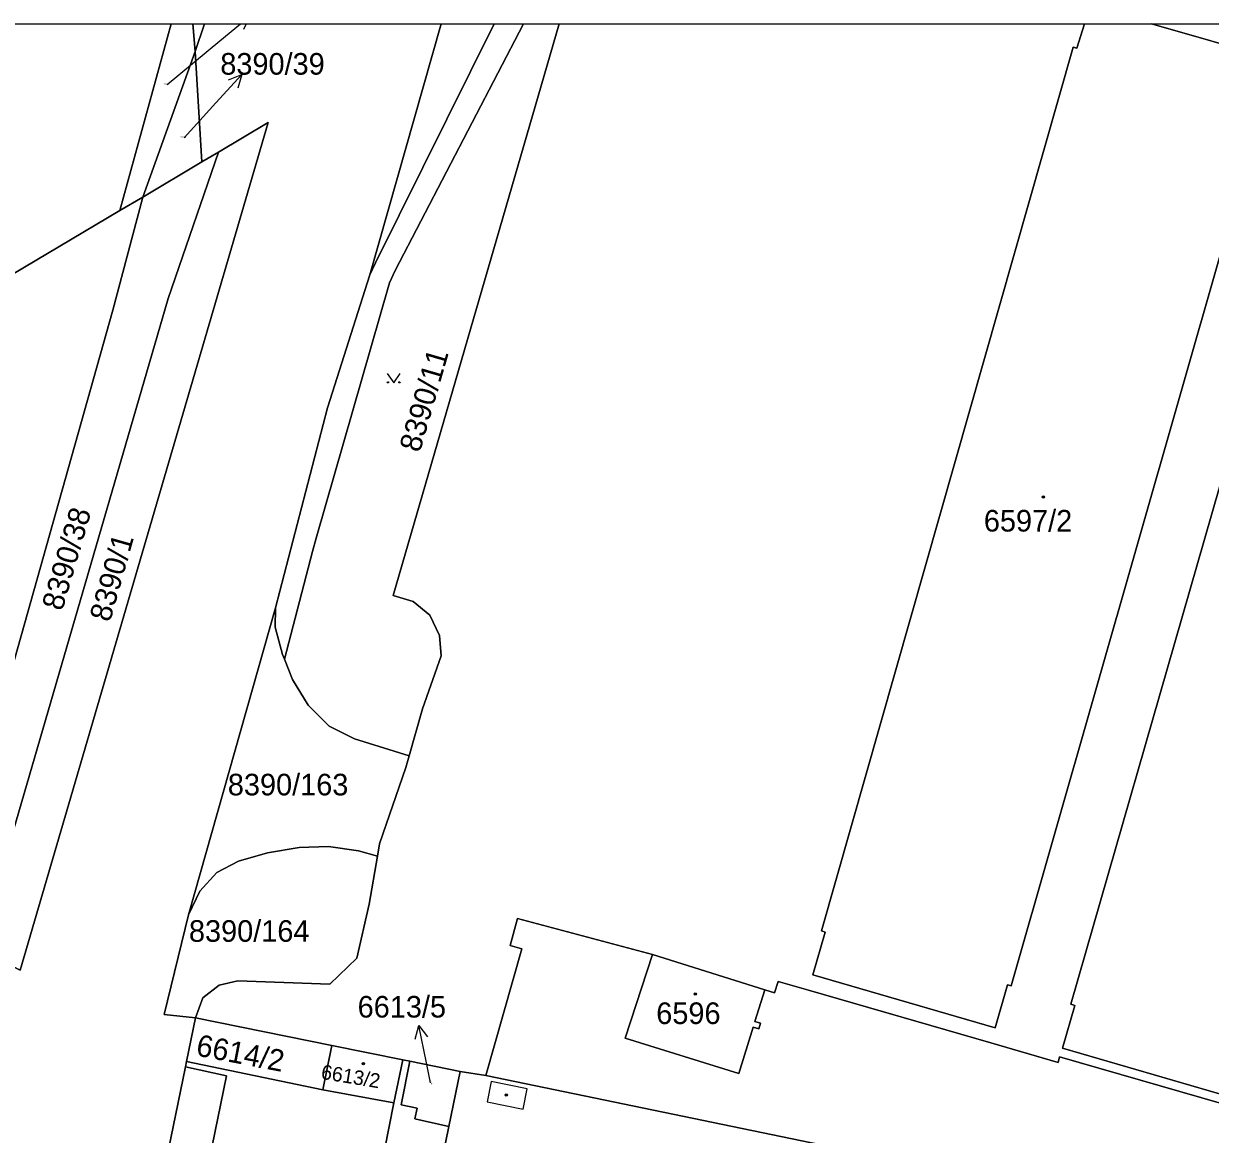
# Model space of a CAD drawing. Extents: x -596233 to -595156, y -1161235 to -1159375.
# Drawn here: x -595499.7 to -595406.4, y -1159464 to -1159376.6 of the extents above; entities that cross this region are included whole.
import ezdxf

# ---------------------------------------------------------------- set-up
doc = ezdxf.new("R2010")
doc.units = 0
for name, color, linetype in [('KN_CAR_KR', 7, 'Continuous'), ('KN_KULTURY', 7, 'Continuous'), ('KN_PARC_CIS_POM', 7, 'Continuous'), ('KN_PARC_CIS_POZ', 7, 'Continuous'), ('KN_PARC_CIS_STAV', 7, 'Continuous'), ('KN_PARC_PLOCHA', 7, 'Continuous'), ('PARC_C_SIPKA', 7, 'Continuous'), ('parcely_l', 7, 'Continuous')]:
    doc.layers.add(name, color=color, linetype=linetype)

msp = doc.modelspace()

# ---------------------------------------------------------------- linework, layer by layer
at = {"layer": 'KN_CAR_KR'}
for points in [[(-595462.93, -1159459.81), (-595463.25, -1159461.4)], [(-595460.09, -1159460.39), (-595462.93, -1159459.81)], [(-595460.41, -1159461.98), (-595460.09, -1159460.39)], [(-595463.25, -1159461.4), (-595460.41, -1159461.98)]]:
    msp.add_lwpolyline(points, dxfattribs=at)
at = {"layer": 'KN_KULTURY'}
msp.add_lwpolyline([(-595471.0918, -1159404.0916), (-595470.5918, -1159404.8416), (-595470.0918, -1159404.0916)], dxfattribs=at)
for centre, radius in [((-595471.042, -1159404.7914), 0.05), ((-595470.1426, -1159404.7914), 0.05), ((-595419.48, -1159413.82), 0.09), ((-595419.48, -1159413.82), 0.0398), ((-595446.87, -1159452.92), 0.09), ((-595446.87, -1159452.92), 0.0398), ((-595472.97, -1159458.41), 0.09), ((-595472.97, -1159458.41), 0.0398), ((-595461.74, -1159460.87), 0.09), ((-595461.74, -1159460.87), 0.0398)]:
    msp.add_circle(centre, radius, dxfattribs=at)
at = {"layer": 'KN_PARC_PLOCHA'}
for points in [[(-595609.8966, -1159376.5726), (-595488.0907, -1159376.5726), (-595492.13, -1159391.28), (-595533.92, -1159416.11), (-595534.42, -1159416.37), (-595550.84, -1159425.09), (-595555.33, -1159427.48)], [(-595499.98, -1159451.03), (-595480.46, -1159384.35), (-595484.37, -1159386.67), (-595485.67, -1159387.44), (-595486.22, -1159378.76), (-595485.4735, -1159376.5726), (-595466.861, -1159376.5726), (-595472.48, -1159396.32), (-595475.79, -1159406.79), (-595479.89, -1159422.52), (-595486.72, -1159446.7), (-595488.65, -1159454.54), (-595486.18, -1159454.78), (-595486.89, -1159458.24), (-595486.98, -1159458.66), (-595491.18, -1159479.18), (-595491.68, -1159481.62), (-595494.06, -1159493.21), (-595497.72, -1159511.1), (-595502.58, -1159535.06)], [(-595345.21, -1159478.9), (-595418.21, -1159457.87), (-595418.33, -1159458.3), (-595423.62, -1159456.77), (-595437.97, -1159452.62), (-595440.35, -1159451.93), (-595440.63, -1159452.83), (-595441.39, -1159452.59), (-595450.22, -1159449.82), (-595460.84, -1159446.97), (-595461.44, -1159449.1), (-595460.52, -1159449.36), (-595463.35, -1159459.33), (-595465.37, -1159459.01), (-595469.32, -1159458.21), (-595469.87, -1159458.1), (-595475.45, -1159456.96), (-595486.18, -1159454.78), (-595485.6, -1159453.21), (-595484.32, -1159452.22), (-595482.86, -1159451.89), (-595475.61, -1159452.15), (-595473.48, -1159450.1), (-595472.51, -1159445.85), (-595471.87, -1159442.08), (-595471.7, -1159441.1), (-595469.63, -1159435.1), (-595469.37, -1159434.18), (-595468.33, -1159430.48), (-595466.86, -1159426.3), (-595466.98, -1159424.7), (-595467.76, -1159423.11), (-595469.07, -1159422.04), (-595470.64, -1159421.57), (-595457.5662, -1159376.5726), (-595416.2596, -1159376.5726), (-595416.85, -1159378.5), (-595417.13, -1159378.41), (-595436.95, -1159447.96), (-595436.66, -1159448.04), (-595437.62, -1159451.42), (-595423.27, -1159455.57), (-595422.31, -1159452.2), (-595422.02, -1159452.28), (-595402.15, -1159382.76)], [(-595401.47, -1159379.32), (-595410.9767, -1159376.5726), (-595276.3002, -1159376.5726)], [(-595402.23, -1159471.86), (-595435.2, -1159465.15), (-595435.44, -1159465.1), (-595463.35, -1159459.33), (-595460.52, -1159449.36), (-595461.44, -1159449.1), (-595460.84, -1159446.97), (-595450.22, -1159449.82), (-595452.38, -1159456.4), (-595443.45, -1159459.18), (-595442.31, -1159455.52), (-595441.88, -1159455.65), (-595441.74, -1159455.21), (-595442.17, -1159455.07), (-595441.39, -1159452.59), (-595440.63, -1159452.83), (-595440.35, -1159451.93), (-595437.97, -1159452.62), (-595423.62, -1159456.77), (-595418.33, -1159458.3), (-595418.21, -1159457.87), (-595345.21, -1159478.9)]]:
    msp.add_lwpolyline(points, dxfattribs=at)
for points in [[(-595486.22, -1159378.76), (-595490.33, -1159390.21), (-595492.13, -1159391.28), (-595488.0907, -1159376.5726), (-595486.396, -1159376.5726)], [(-595486.22, -1159378.76), (-595486.396, -1159376.5726), (-595485.4735, -1159376.5726)], [(-595479.19, -1159426.56), (-595479.33, -1159426.21), (-595479.92, -1159424.05), (-595479.89, -1159422.52), (-595475.79, -1159406.79), (-595472.48, -1159396.32), (-595472.03, -1159395.38), (-595462.6832, -1159376.5726), (-595460.3877, -1159376.5726), (-595470.47, -1159395.99), (-595470.92, -1159396.95), (-595476.7, -1159417.04), (-595476.99, -1159418.11)], [(-595469.37, -1159434.18), (-595473.68, -1159432.83), (-595475.66, -1159431.84), (-595477.32, -1159430.19), (-595478.55, -1159428.16), (-595479.19, -1159426.56), (-595476.99, -1159418.11), (-595476.7, -1159417.04), (-595470.92, -1159396.95), (-595470.47, -1159395.99), (-595460.3877, -1159376.5726), (-595457.5662, -1159376.5726), (-595470.64, -1159421.57), (-595469.07, -1159422.04), (-595467.76, -1159423.11), (-595466.98, -1159424.7), (-595466.86, -1159426.3), (-595468.33, -1159430.48)], [(-595472.48, -1159396.32), (-595466.861, -1159376.5726), (-595462.6832, -1159376.5726), (-595472.03, -1159395.38)], [(-595416.2596, -1159376.5726), (-595410.9767, -1159376.5726), (-595401.47, -1159379.32), (-595402.44, -1159382.68), (-595402.15, -1159382.76), (-595422.02, -1159452.28), (-595422.31, -1159452.2), (-595423.27, -1159455.57), (-595437.62, -1159451.42), (-595436.66, -1159448.04), (-595436.95, -1159447.96), (-595417.13, -1159378.41), (-595416.85, -1159378.5)], [(-595485.67, -1159387.44), (-595490.33, -1159390.21), (-595486.22, -1159378.76)], [(-595382.4, -1159388.51), (-595382.65, -1159388.44), (-595381.67, -1159385.03), (-595398.36, -1159380.16), (-595399.47, -1159384.01), (-595397.46, -1159384.59), (-595417.33, -1159453.73), (-595417.02, -1159453.82), (-595417.98, -1159457.18), (-595403.55, -1159461.38), (-595402.56, -1159457.99), (-595402.23, -1159458.08)], [(-595382.4, -1159388.51), (-595402.23, -1159458.08), (-595402.56, -1159457.99), (-595403.55, -1159461.38), (-595417.98, -1159457.18), (-595417.02, -1159453.82), (-595417.33, -1159453.73), (-595397.46, -1159384.59), (-595399.47, -1159384.01), (-595398.36, -1159380.16), (-595381.67, -1159385.03), (-595382.65, -1159388.44)], [(-595502.92, -1159449.61), (-595501.74, -1159444.8), (-595500.92, -1159441.46), (-595488.33, -1159398.19), (-595484.37, -1159386.67), (-595480.46, -1159384.35), (-595499.98, -1159451.03)], [(-595502.92, -1159449.61), (-595505.77, -1159448.23), (-595504.81, -1159443.56), (-595501.53, -1159431.99), (-595501.91, -1159431.81), (-595492.69, -1159399.12), (-595490.33, -1159390.21), (-595485.67, -1159387.44), (-595484.37, -1159386.67), (-595488.33, -1159398.19), (-595500.92, -1159441.46), (-595501.74, -1159444.8)], [(-595501.91, -1159431.81), (-595526.97, -1159419.91), (-595534.42, -1159416.37), (-595533.92, -1159416.11), (-595492.13, -1159391.28), (-595490.33, -1159390.21), (-595492.69, -1159399.12)], [(-595479.19, -1159426.56), (-595478.55, -1159428.16), (-595477.32, -1159430.19), (-595475.66, -1159431.84), (-595473.68, -1159432.83), (-595469.37, -1159434.18), (-595469.63, -1159435.1), (-595471.7, -1159441.1), (-595471.87, -1159442.08), (-595473.35, -1159441.66), (-595475.72, -1159441.31), (-595478.02, -1159441.38), (-595480.52, -1159441.8), (-595482.8, -1159442.47), (-595484.51, -1159443.35), (-595485.83, -1159444.83), (-595486.72, -1159446.7), (-595479.89, -1159422.52), (-595479.92, -1159424.05), (-595479.33, -1159426.21)], [(-595471.87, -1159442.08), (-595472.51, -1159445.85), (-595473.48, -1159450.1), (-595475.61, -1159452.15), (-595482.86, -1159451.89), (-595484.32, -1159452.22), (-595485.6, -1159453.21), (-595486.18, -1159454.78), (-595488.65, -1159454.54), (-595486.72, -1159446.7), (-595485.83, -1159444.83), (-595484.51, -1159443.35), (-595482.8, -1159442.47), (-595480.52, -1159441.8), (-595478.02, -1159441.38), (-595475.72, -1159441.31), (-595473.35, -1159441.66)], [(-595441.39, -1159452.59), (-595442.17, -1159455.07), (-595441.74, -1159455.21), (-595441.88, -1159455.65), (-595442.31, -1159455.52), (-595443.45, -1159459.18), (-595452.38, -1159456.4), (-595450.22, -1159449.82)], [(-595475.45, -1159456.96), (-595476.16, -1159460.47), (-595486.89, -1159458.24), (-595486.18, -1159454.78)], [(-595469.87, -1159458.1), (-595470.58, -1159461.47), (-595476.16, -1159460.47), (-595475.45, -1159456.96)], [(-595469.32, -1159458.21), (-595470, -1159461.64), (-595468.75, -1159461.91), (-595468.93, -1159462.73), (-595466.25, -1159463.35), (-595469.25, -1159477.97), (-595470.82, -1159485.79), (-595473.11, -1159485.28), (-595475.45, -1159496.58), (-595489.16, -1159494), (-595487.95, -1159487.81), (-595489.79, -1159487.48), (-595488.75, -1159482.21), (-595491.68, -1159481.62), (-595491.18, -1159479.18), (-595488.31, -1159479.74), (-595487.18, -1159474.18), (-595485.19, -1159474.58), (-595483.88, -1159468.55), (-595472.43, -1159470.93), (-595470.58, -1159461.47), (-595469.87, -1159458.1)], [(-595483.88, -1159468.55), (-595485.19, -1159474.58), (-595487.18, -1159474.18), (-595488.31, -1159479.74), (-595491.18, -1159479.18), (-595486.98, -1159458.66), (-595483.75, -1159459.35), (-595485.56, -1159468.2)], [(-595476.16, -1159460.47), (-595470.58, -1159461.47), (-595472.43, -1159470.93), (-595483.88, -1159468.55), (-595485.56, -1159468.2), (-595483.75, -1159459.35), (-595486.98, -1159458.66), (-595486.89, -1159458.24)], [(-595465.37, -1159459.01), (-595466.25, -1159463.35), (-595468.93, -1159462.73), (-595468.75, -1159461.91), (-595470, -1159461.64), (-595469.32, -1159458.21)], [(-595463.35, -1159459.33), (-595435.44, -1159465.1), (-595436.93, -1159471.39), (-595439.57, -1159470.86), (-595442.02, -1159482.15), (-595443.2, -1159482.93), (-595448.99, -1159483.86), (-595452.58, -1159483.14), (-595457.77, -1159481.91), (-595461.27, -1159481.12), (-595464.02, -1159478.72), (-595469.25, -1159477.97), (-595466.25, -1159463.35), (-595465.37, -1159459.01)]]:
    msp.add_lwpolyline(points, close=True, dxfattribs=at)
at = {"layer": 'PARC_C_SIPKA'}
for points in [[(-595488.41, -1159381.36), (-595484.26, -1159377.91), (-595482.6381, -1159376.5726)], [(-595482.1989, -1159376.5726), (-595482.3989, -1159377.0233)], [(-595487.08, -1159385.54), (-595484.57, -1159382.79), (-595482.5444, -1159380.5771)], [(-595483.5885, -1159380.9771), (-595482.5444, -1159380.5771), (-595482.8508, -1159381.6523)], [(-595468.8989, -1159456.4799), (-595468.6083, -1159455.4003), (-595467.9189, -1159456.2805)], [(-595467.69, -1159459.92), (-595468.01, -1159458.34), (-595468.6083, -1159455.4003)]]:
    msp.add_lwpolyline(points, dxfattribs=at)
at = {"layer": 'parcely_l'}
for points in [[(-595609.8966, -1159376.5726), (-595488.0907, -1159376.5726)], [(-595488.0907, -1159376.5726), (-595492.13, -1159391.28)], [(-595488.0907, -1159376.5726), (-595486.396, -1159376.5726)], [(-595486.396, -1159376.5726), (-595486.22, -1159378.76)], [(-595486.396, -1159376.5726), (-595485.4735, -1159376.5726)], [(-595486.22, -1159378.76), (-595485.4735, -1159376.5726)], [(-595485.4735, -1159376.5726), (-595466.861, -1159376.5726)], [(-595460.3877, -1159376.5726), (-595470.47, -1159395.99), (-595470.92, -1159396.95), (-595476.7, -1159417.04), (-595476.99, -1159418.11), (-595479.19, -1159426.56)], [(-595466.861, -1159376.5726), (-595472.48, -1159396.32)], [(-595472.48, -1159396.32), (-595472.03, -1159395.38), (-595462.6832, -1159376.5726)], [(-595469.37, -1159434.18), (-595468.33, -1159430.48), (-595466.86, -1159426.3), (-595466.98, -1159424.7), (-595467.76, -1159423.11), (-595469.07, -1159422.04), (-595470.64, -1159421.57), (-595457.5662, -1159376.5726)], [(-595466.861, -1159376.5726), (-595462.6832, -1159376.5726)], [(-595462.6832, -1159376.5726), (-595460.3877, -1159376.5726)], [(-595460.3877, -1159376.5726), (-595457.5662, -1159376.5726)], [(-595457.5662, -1159376.5726), (-595416.2596, -1159376.5726)], [(-595410.9767, -1159376.5726), (-595401.47, -1159379.32), (-595402.44, -1159382.68), (-595402.15, -1159382.76), (-595422.02, -1159452.28), (-595422.31, -1159452.2), (-595423.27, -1159455.57), (-595437.62, -1159451.42), (-595436.66, -1159448.04), (-595436.95, -1159447.96), (-595417.13, -1159378.41), (-595416.85, -1159378.5), (-595416.2596, -1159376.5726)], [(-595416.2596, -1159376.5726), (-595410.9767, -1159376.5726)], [(-595410.9767, -1159376.5726), (-595276.3002, -1159376.5726)], [(-595490.33, -1159390.21), (-595486.22, -1159378.76)], [(-595485.67, -1159387.44), (-595486.22, -1159378.76)], [(-595382.4, -1159388.51), (-595402.23, -1159458.08), (-595402.56, -1159457.99), (-595403.55, -1159461.38), (-595417.98, -1159457.18), (-595417.02, -1159453.82), (-595417.33, -1159453.73), (-595397.46, -1159384.59), (-595399.47, -1159384.01), (-595398.36, -1159380.16), (-595381.67, -1159385.03), (-595382.65, -1159388.44), (-595382.4, -1159388.51)], [(-595502.92, -1159449.61), (-595499.98, -1159451.03), (-595480.46, -1159384.35), (-595484.37, -1159386.67)], [(-595484.37, -1159386.67), (-595488.33, -1159398.19), (-595500.92, -1159441.46), (-595501.74, -1159444.8), (-595502.92, -1159449.61)], [(-595484.37, -1159386.67), (-595485.67, -1159387.44)], [(-595490.33, -1159390.21), (-595485.67, -1159387.44)], [(-595501.91, -1159431.81), (-595492.69, -1159399.12), (-595490.33, -1159390.21)], [(-595492.13, -1159391.28), (-595490.33, -1159390.21)], [(-595492.13, -1159391.28), (-595533.92, -1159416.11), (-595534.42, -1159416.37)], [(-595472.48, -1159396.32), (-595475.79, -1159406.79), (-595479.89, -1159422.52)], [(-595479.89, -1159422.52), (-595486.72, -1159446.7)], [(-595479.19, -1159426.56), (-595479.33, -1159426.21), (-595479.92, -1159424.05), (-595479.89, -1159422.52)], [(-595479.19, -1159426.56), (-595478.55, -1159428.16), (-595477.32, -1159430.19), (-595475.66, -1159431.84), (-595473.68, -1159432.83), (-595469.37, -1159434.18)], [(-595471.87, -1159442.08), (-595471.7, -1159441.1), (-595469.63, -1159435.1), (-595469.37, -1159434.18)], [(-595486.72, -1159446.7), (-595485.83, -1159444.83), (-595484.51, -1159443.35), (-595482.8, -1159442.47), (-595480.52, -1159441.8), (-595478.02, -1159441.38), (-595475.72, -1159441.31), (-595473.35, -1159441.66), (-595471.87, -1159442.08)], [(-595486.18, -1159454.78), (-595485.6, -1159453.21), (-595484.32, -1159452.22), (-595482.86, -1159451.89), (-595475.61, -1159452.15), (-595473.48, -1159450.1), (-595472.51, -1159445.85), (-595471.87, -1159442.08)], [(-595486.72, -1159446.7), (-595488.65, -1159454.54), (-595486.18, -1159454.78)], [(-595450.22, -1159449.82), (-595460.84, -1159446.97), (-595461.44, -1159449.1), (-595460.52, -1159449.36), (-595463.35, -1159459.33)], [(-595450.22, -1159449.82), (-595452.38, -1159456.4), (-595443.45, -1159459.18), (-595442.31, -1159455.52), (-595441.88, -1159455.65), (-595441.74, -1159455.21), (-595442.17, -1159455.07), (-595441.39, -1159452.59)], [(-595441.39, -1159452.59), (-595450.22, -1159449.82)], [(-595266.55, -1159475.35), (-595270.49, -1159489.55), (-595271.65, -1159491.39), (-595273.86, -1159492.71), (-595286.32, -1159489.33), (-595321.5, -1159479.38), (-595334.14, -1159476.74), (-595338.2, -1159479.43), (-595345.21, -1159478.9), (-595418.21, -1159457.87), (-595418.33, -1159458.3), (-595423.62, -1159456.77), (-595437.97, -1159452.62), (-595440.35, -1159451.93), (-595440.63, -1159452.83), (-595441.39, -1159452.59)], [(-595486.18, -1159454.78), (-595486.89, -1159458.24)], [(-595475.45, -1159456.96), (-595486.18, -1159454.78)], [(-595476.16, -1159460.47), (-595475.45, -1159456.96)], [(-595475.45, -1159456.96), (-595469.87, -1159458.1)], [(-595486.98, -1159458.66), (-595491.18, -1159479.18)], [(-595486.89, -1159458.24), (-595486.98, -1159458.66)], [(-595486.98, -1159458.66), (-595483.75, -1159459.35), (-595485.56, -1159468.2), (-595483.88, -1159468.55)], [(-595476.16, -1159460.47), (-595486.89, -1159458.24)], [(-595469.87, -1159458.1), (-595470.58, -1159461.47)], [(-595466.25, -1159463.35), (-595468.93, -1159462.73), (-595468.75, -1159461.91), (-595470, -1159461.64), (-595469.32, -1159458.21)], [(-595469.32, -1159458.21), (-595469.87, -1159458.1)], [(-595465.37, -1159459.01), (-595469.32, -1159458.21)], [(-595466.25, -1159463.35), (-595465.37, -1159459.01)], [(-595463.35, -1159459.33), (-595465.37, -1159459.01)], [(-595435.44, -1159465.1), (-595463.35, -1159459.33)], [(-595470.58, -1159461.47), (-595476.16, -1159460.47)], [(-595483.88, -1159468.55), (-595472.43, -1159470.93), (-595470.58, -1159461.47)], [(-595469.25, -1159477.97), (-595466.25, -1159463.35)]]:
    msp.add_lwpolyline(points, dxfattribs=at)

# ---------------------------------------------------------------- texts
at = {"layer": 'KN_PARC_CIS_POM'}
for s, p in [('6165/3', (-595488.6933, -1159381.36)), ('8390/39', (-595487.4133, -1159385.54))]:
    msp.add_text(s, height=0.1, dxfattribs=at).set_placement(p)
msp.add_text('6613/5', height=0.1, rotation=295.129967, dxfattribs=at).set_placement((-595467.8103, -1159459.6635))
at = {"layer": 'KN_PARC_CIS_POZ'}
for s, p in [('8390/39', (-595484.2316, -1159380.58)), ('8390/163', (-595483.6366, -1159437.29)), ('8390/164', (-595486.6966, -1159448.81)), ('6613/5', (-595473.4266, -1159454.77))]:
    msp.add_text(s, height=1.7, dxfattribs=at).set_placement(p)
for s, rotation, p in [('8390/11', 73.800114, (-595468.5409, -1159410.3716)), ('8390/38', 73.725775, (-595496.668, -1159422.8396)), ('8390/1', 74.228366, (-595492.9092, -1159423.7153)), ('6614/2', 349.170822, (-595486.2108, -1159457.745))]:
    msp.add_text(s, height=1.7, rotation=rotation, dxfattribs=at).set_placement(p)
at = {"layer": 'KN_PARC_CIS_STAV'}
for s, p in [('6597/2', (-595424.1666, -1159416.53)), ('6596', (-595449.9366, -1159455.28))]:
    msp.add_text(s, height=1.7, dxfattribs=at).set_placement(p)
msp.add_text('6613/2', height=1.14, rotation=350.612749, dxfattribs=at).set_placement((-595476.3567, -1159459.5832))

doc.saveas('drawing.dxf')
